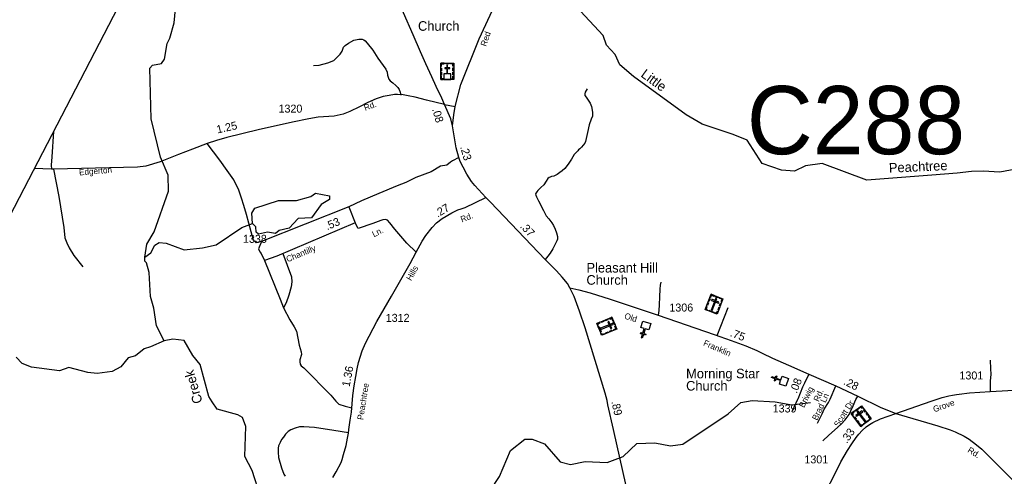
# Model space of a CAD drawing. Extents: x 2220236 to 2384410, y 720751 to 894131.
# Drawn here: x 2251963 to 2267338, y 812295 to 819432 of the extents above; entities that cross this region are included whole.
import ezdxf

# ---------------------------------------------------------------- set-up
doc = ezdxf.new("R2010")
doc.units = 0
for name, color, linetype in [('Exist Boundary Political CountyLine', 7, 'Continuous'), ('Exist Cultural Cemetery CELL', 7, 'Continuous'), ('Exist Cultural Church CELL', 7, 'Continuous'), ('Exist Cultural Church Label', 7, 'Continuous'), ('Exist Cultural Church with Cemetery CELL', 7, 'Continuous'), ('Exist Cultural Church with Cemetery Label', 7, 'Continuous'), ('Exist Hydrographic Creek Single Shore', 7, 'Continuous'), ('Exist Hydrographic Creek Single Shore Label', 7, 'Continuous'), ('Exist Hydrographic Misc Water Feature', 7, 'Continuous'), ('Exist Hydrographic Pond Under 1500 Sq Ft', 7, 'Continuous'), ('Exist Road Non-System Type 51', 7, 'Continuous'), ('Exist Road Non-System Type 51 Label', 7, 'Continuous'), ('Exist Road Primary NC Attributed', 7, 'Continuous'), ('Exist Road Primary NC Service Mileage Hundredths English Label', 7, 'Continuous'), ('Exist Road Secondary Mileage Hundredths English Label', 7, 'Continuous'), ('Exist Road Secondary Structure Culvert Number Label', 7, 'Continuous'), ('Exist Road Secondary Type 51 Attributed', 7, 'Continuous'), ('Exist Road Secondary Type 51 Label', 7, 'Continuous'), ('Exist Road Secondary Type 51 Number Label', 7, 'Continuous')]:
    doc.layers.add(name, color=color, linetype=linetype)

msp = doc.modelspace()

# ---------------------------------------------------------------- linework, layer by layer
at = {"layer": 'Exist Boundary Political CountyLine'}
msp.add_lwpolyline([(2293118, 894131), (2291904, 891776), (2258822, 829665), (2255410, 823324), (2242089, 797599), (2231460, 775981), (2225011, 762953), (2220576, 753519)], dxfattribs=at)
at = {"layer": 'Exist Cultural Cemetery CELL'}
for points in [[(2262760, 815140), (2262945, 815067), (2262852, 814830), (2262666, 814903)], [(2262744, 815100), (2262755, 815096), (2262766, 815125), (2262804, 815111), (2262808, 815121), (2262760, 815140)], [(2262692, 814968), (2262708, 815008), (2262719, 815004), (2262703, 814964)], [(2262717, 815031), (2262733, 815071), (2262743, 815067), (2262727, 815027)], [(2262851, 815073), (2262833, 815080), (2262759, 814891), (2262776, 814884)], [(2262773, 815062), (2262766, 815044), (2262876, 815001), (2262882, 815019)], [(2262829, 815113), (2262877, 815094), (2262873, 815083), (2262825, 815102)], [(2262892, 814963), (2262908, 815003), (2262918, 814999), (2262902, 814959)], [(2262929, 815027), (2262919, 815031), (2262930, 815061), (2262893, 815076), (2262897, 815086), (2262945, 815067)], [(2262697, 814891), (2262701, 814902), (2262681, 814910), (2262696, 814947), (2262685, 814951), (2262666, 814903)], [(2262724, 814893), (2262803, 814862), (2262799, 814851), (2262720, 814882)], [(2262821, 814842), (2262825, 814853), (2262846, 814845), (2262860, 814882), (2262871, 814878), (2262852, 814830)], [(2262868, 814901), (2262883, 814942), (2262894, 814938), (2262878, 814897)], [(2261211, 814780), (2261287, 814596), (2261052, 814499), (2260976, 814683)], [(2260989, 814652), (2260999, 814657), (2260991, 814677), (2261028, 814692), (2261024, 814703), (2260976, 814683)], [(2261226, 814668), (2261219, 814685), (2261031, 814608), (2261038, 814591)], [(2261041, 814709), (2261081, 814726), (2261085, 814715), (2261045, 814699)], [(2261103, 814735), (2261143, 814752), (2261147, 814741), (2261107, 814725)], [(2261164, 814716), (2261147, 814709), (2261192, 814600), (2261209, 814607)], [(2261171, 814763), (2261176, 814753), (2261205, 814765), (2261221, 814728), (2261231, 814732), (2261211, 814780)], [(2261240, 814711), (2261259, 814663), (2261249, 814659), (2261229, 814707)], [(2261009, 814634), (2261041, 814556), (2261030, 814551), (2260998, 814630)], [(2261039, 814529), (2261050, 814534), (2261058, 814513), (2261096, 814529), (2261100, 814518), (2261052, 814499)], [(2261114, 814537), (2261154, 814553), (2261159, 814543), (2261119, 814526)], [(2261175, 814562), (2261215, 814578), (2261220, 814568), (2261180, 814551)], [(2261247, 814579), (2261243, 814590), (2261273, 814602), (2261257, 814639), (2261268, 814644), (2261287, 814596)], [(2264947, 813278), (2265107, 813397), (2265259, 813193), (2265099, 813074)], [(2264973, 813243), (2264982, 813250), (2264963, 813276), (2264995, 813300), (2264989, 813309), (2264947, 813278)], [(2265006, 813322), (2265048, 813353), (2265055, 813344), (2265013, 813313)], [(2265020, 813248), (2265031, 813233), (2265126, 813303), (2265115, 813318)], [(2265052, 813320), (2265037, 813309), (2265158, 813146), (2265173, 813157)], [(2265133, 813362), (2265123, 813355), (2265104, 813381), (2265072, 813357), (2265065, 813366), (2265107, 813397)], [(2265167, 813297), (2265141, 813331), (2265150, 813338), (2265176, 813303)], [(2265017, 813184), (2264991, 813219), (2265000, 813225), (2265026, 813191)], [(2265057, 813130), (2265031, 813165), (2265040, 813171), (2265066, 813137)], [(2265138, 813117), (2265206, 813168), (2265213, 813159), (2265145, 813108)], [(2265206, 813244), (2265180, 813278), (2265190, 813285), (2265215, 813251)], [(2265232, 813173), (2265225, 813182), (2265243, 813195), (2265219, 813228), (2265228, 813234), (2265259, 813193)], [(2265125, 813094), (2265118, 813103), (2265101, 813090), (2265077, 813122), (2265068, 813115), (2265099, 813074)]]:
    msp.add_lwpolyline(points, close=True, dxfattribs=at)
at = {"layer": 'Exist Cultural Church CELL'}
for points in [[(2261785, 814582), (2261730, 814598), (2261708, 814526), (2261738, 814516), (2261734, 814501), (2261703, 814510), (2261685, 814453), (2261670, 814458), (2261688, 814515), (2261657, 814524), (2261662, 814540), (2261692, 814530), (2261715, 814603), (2261660, 814620), (2261691, 814722), (2261816, 814683)], [(2263827, 813736), (2263844, 813790), (2263772, 813814), (2263762, 813783), (2263747, 813788), (2263757, 813819), (2263700, 813838), (2263705, 813853), (2263762, 813834), (2263772, 813864), (2263787, 813859), (2263777, 813829), (2263849, 813805), (2263868, 813860), (2263969, 813826), (2263928, 813702)]]:
    msp.add_lwpolyline(points, close=True, dxfattribs=at)
at = {"layer": 'Exist Cultural Church with Cemetery CELL'}
for points in [[(2258541, 818750), (2258740, 818750), (2258740, 818495), (2258541, 818495)], [(2258541, 818707), (2258552, 818707), (2258552, 818739), (2258593, 818739), (2258593, 818750), (2258541, 818750)], [(2258541, 818633), (2258541, 818676), (2258552, 818676), (2258552, 818633)], [(2258584, 818495), (2258696, 818495), (2258696, 818586), (2258645, 818586), (2258645, 818668), (2258678, 818668), (2258678, 818679), (2258645, 818679), (2258645, 818721), (2258634, 818721), (2258634, 818679), (2258600, 818679), (2258600, 818668), (2258634, 818668), (2258634, 818586), (2258584, 818586)], [(2258615, 818750), (2258667, 818750), (2258667, 818739), (2258615, 818739)], [(2258740, 818707), (2258729, 818707), (2258729, 818739), (2258688, 818739), (2258688, 818750), (2258740, 818750)], [(2258728, 818634), (2258728, 818677), (2258740, 818677), (2258740, 818634)], [(2258541, 818565), (2258541, 818609), (2258552, 818609), (2258552, 818565)], [(2258574, 818495), (2258574, 818507), (2258552, 818507), (2258552, 818547), (2258541, 818547), (2258541, 818495)], [(2258707, 818495), (2258707, 818507), (2258729, 818507), (2258729, 818547), (2258740, 818547), (2258740, 818495)], [(2258728, 818568), (2258728, 818611), (2258740, 818611), (2258740, 818568)]]:
    msp.add_lwpolyline(points, close=True, dxfattribs=at)
at = {"layer": 'Exist Hydrographic Creek Single Shore'}
for points in [[(2267515, 817094), (2267266, 817049), (2267007, 817065), (2266826, 817058), (2266603, 817034), (2266206, 817003), (2265193, 816922), (2264491, 817182), (2264233, 817148), (2264059, 817063), (2263859, 817077), (2263558, 817182), (2263321, 817548), (2263104, 817637), (2262619, 817798), (2262368, 817945), (2261546, 818545), (2261336, 818727), (2261260, 818886), (2261125, 819033), (2261074, 819182), (2260720, 819563), (2260639, 819805), (2260572, 820111)], [(2253919, 815722), (2253950, 815921), (2254065, 816115), (2254285, 816750), (2254283, 817000), (2254164, 817281), (2254018, 817881), (2253995, 818672), (2254036, 818720), (2254177, 818747), (2254227, 818815), (2254266, 819057), (2254308, 819141), (2254373, 819383), (2254413, 819770), (2254338, 820018), (2254346, 820046), (2254346, 820046)], [(2254221, 814410), (2254102, 814648), (2254058, 814925), (2254007, 815106), (2253987, 815481), (2253944, 815629), (2253919, 815656), (2253919, 815722)], [(2254221, 814410), (2254005, 814316), (2253905, 814288), (2253773, 814180), (2253657, 814146), (2253541, 814004), (2253408, 813935), (2253175, 813900), (2253025, 813916), (2252733, 813998), (2252584, 813945), (2252150, 814000), (2252000, 814056), (2251907, 814156)], [(2255866, 810797), (2255954, 811274), (2255951, 811606), (2255908, 811748), (2255723, 811981), (2255595, 812387), (2255477, 812603), (2255492, 813073), (2255440, 813212), (2255370, 813255), (2255047, 813342), (2254969, 813458), (2254916, 813540), (2254783, 814043), (2254666, 814183), (2254534, 814420), (2254356, 814438), (2254221, 814410)]]:
    msp.add_lwpolyline(points, dxfattribs=at)
at = {"layer": 'Exist Hydrographic Misc Water Feature'}
for points in [[(2253919, 815722), (2254010, 815789), (2254075, 815905), (2254142, 815950), (2254250, 815941), (2254534, 815837), (2254817, 815864), (2255033, 815915), (2255431, 816186), (2255597, 816244)], [(2258986, 811359), (2259316, 812077), (2259455, 812294), (2259627, 812697), (2259850, 812873), (2259967, 812874), (2260159, 812801), (2260403, 812521), (2260562, 812481), (2260795, 812526), (2261136, 812512), (2261385, 812605), (2261600, 812807), (2261883, 812818), (2262125, 812770), (2262316, 812796), (2263028, 813270), (2263226, 813446), (2263401, 813482), (2263760, 813461), (2264018, 813414), (2264309, 813450)]]:
    msp.add_lwpolyline(points, dxfattribs=at)
at = {"layer": 'Exist Hydrographic Pond Under 1500 Sq Ft'}
msp.add_lwpolyline([(2255597, 816244), (2255587, 816409), (2255637, 816486), (2256002, 816607), (2256285, 816607), (2256510, 816668), (2256584, 816719), (2256801, 816679), (2256802, 816620), (2256669, 816544), (2256521, 816334), (2256313, 816325), (2256172, 816174), (2256014, 816137), (2255957, 816089), (2255831, 816112), (2255690, 816079), (2255657, 816112), (2255648, 816194), (2255597, 816244)], dxfattribs=at)
at = {"layer": 'Exist Road Non-System Type 51'}
for p, q in [((2258594, 818108), (2258764, 818072)), ((2257103, 816505), (2255740, 815964)), ((2257103, 816505), (2257202, 816257)), ((2263020, 814926), (2262847, 814488))]:
    msp.add_line(p, q, dxfattribs=at)
for points in [[(2256549, 818716), (2256640, 818720), (2256777, 818756), (2256866, 818794), (2256912, 818835), (2256969, 818893), (2256997, 818938), (2257009, 818972), (2257021, 819004), (2257047, 819030), (2257096, 819065), (2257181, 819111), (2257257, 819129), (2257282, 819127), (2257312, 819125), (2257336, 819115), (2257356, 819101), (2257388, 819063), (2257477, 818954), (2257556, 818831), (2257637, 818716), (2257683, 818657), (2257699, 818613), (2257709, 818565), (2257715, 818534), (2257729, 818500), (2257750, 818478), (2257788, 818444), (2257838, 818401), (2257867, 818371), (2257891, 818339), (2257905, 818300), (2257917, 818254)], [(2260823, 818349), (2260793, 818298), (2260788, 818273), (2260789, 818247), (2260808, 818221), (2260840, 818175), (2260871, 818128), (2260893, 818075), (2260903, 818018), (2260906, 817981), (2260908, 817949), (2260905, 817922), (2260889, 817875), (2260857, 817788), (2260829, 817667), (2260799, 817529), (2260788, 817503), (2260763, 817469), (2260737, 817437), (2260710, 817412), (2260691, 817399), (2260676, 817384), (2260623, 817324), (2260580, 817250), (2260529, 817172), (2260478, 817104), (2260435, 817067), (2260399, 817042), (2260355, 817012), (2260304, 816987), (2260269, 816978), (2260246, 816968), (2260229, 816965), (2260210, 816948), (2260184, 816910), (2260146, 816851), (2260099, 816808), (2260055, 816761), (2260036, 816740), (2260027, 816723), (2260019, 816708), (2260021, 816691), (2260033, 816664), (2260065, 816602), (2260144, 816449), (2260184, 816368), (2260225, 816317), (2260274, 816257), (2260299, 816213), (2260325, 816160), (2260346, 816102), (2260361, 816045), (2260363, 816003), (2260353, 815975), (2260327, 815923), (2260287, 815851), (2260244, 815782), (2260210, 815734), (2260170, 815681)], [(2252490, 817685), (2252463, 817287), (2252453, 817157), (2252459, 817095)], [(2255740, 815964), (2255693, 815956), (2255657, 815945), (2255647, 815955), (2255613, 815981), (2255506, 816386), (2255465, 816527), (2255429, 816644), (2255386, 816766), (2255309, 816928), (2255202, 817075), (2255090, 817238), (2254890, 817497)], [(2258822, 817278), (2258723, 817227), (2258691, 817207), (2258632, 817158), (2258535, 817143), (2258389, 817056), (2258150, 816966), (2257992, 816889), (2257860, 816836), (2257572, 816716), (2257301, 816598), (2257103, 816505)], [(2252490, 817096), (2252575, 816666), (2252652, 816185), (2252667, 816021), (2252697, 815944), (2252734, 815864), (2252810, 815744), (2252951, 815567)], [(2255740, 815964), (2255693, 815850), (2255713, 815805), (2255734, 815775), (2255786, 815670)], [(2256074, 815777), (2256206, 815415), (2256215, 815334), (2256203, 815258), (2256166, 815127), (2256125, 815008), (2256082, 814930)], [(2255786, 815670), (2256032, 815066), (2256082, 814930)], [(2261973, 815330), (2261963, 815283), (2261960, 815221), (2261956, 815102), (2261948, 814973), (2261941, 814888), (2261931, 814811)], [(2256082, 814930), (2256183, 814740), (2256247, 814630), (2256286, 814564), (2256327, 814343), (2256356, 814243), (2256363, 814199), (2256337, 814117), (2256337, 814083), (2256345, 814050), (2256359, 814022), (2256401, 813989), (2256823, 813565), (2256899, 813468), (2256947, 813422), (2257044, 813390), (2257148, 813365)], [(2267119, 814110), (2267124, 813974), (2267125, 813894), (2267118, 813784), (2267116, 813621)], [(2264419, 813127), (2264492, 813272), (2264525, 813344), (2264594, 813447), (2264618, 813499), (2264705, 813708)], [(2264112, 813503), (2264108, 813494), (2264024, 813311)], [(2264502, 812849), (2264600, 812939), (2264687, 813015), (2264794, 813115), (2264853, 813179), (2264885, 813221), (2264913, 813262), (2264941, 813317), (2264975, 813395), (2265021, 813495), (2265051, 813549)], [(2257096, 812976), (2256867, 813012), (2256566, 813056), (2256399, 813068), (2256331, 813070), (2256265, 813050), (2256196, 813019), (2256153, 812994), (2256116, 812953), (2256081, 812907), (2256052, 812868), (2256031, 812822), (2256007, 812771), (2256000, 812734), (2256000, 812672), (2256007, 812589), (2256050, 812430), (2256089, 812329), (2256107, 812297)]]:
    msp.add_lwpolyline(points, dxfattribs=at)
at = {"layer": 'Exist Road Primary NC Attributed'}
for points in [[(2258594, 818108), (2258553, 818205), (2258468, 818389), (2258398, 818536), (2258303, 818741), (2258224, 818931), (2258106, 819192), (2257956, 819536), (2257827, 819807), (2257755, 819945), (2257690, 820071), (2257684, 820085), (2257625, 820198), (2257577, 820279), (2257494, 820402), (2257395, 820554), (2256862, 821346), (2256428, 821929), (2256084, 822410), (2255806, 822793), (2255425, 823350)], [(2258724, 817770), (2258694, 817880), (2258594, 818108)], [(2259244, 816654), (2259071, 816839), (2259017, 816904), (2258946, 817019), (2258887, 817129), (2258840, 817216), (2258822, 817278), (2258778, 817427), (2258724, 817770)], [(2260553, 815242), (2260515, 815306), (2260434, 815409), (2260345, 815504), (2260170, 815681), (2259314, 816580), (2259244, 816654)], [(2261803, 810731), (2261771, 810808), (2261740, 810901), (2261704, 811037), (2261665, 811162), (2261628, 811324), (2261570, 811541), (2261526, 811727), (2261236, 813027), (2261148, 813411), (2261136, 813482), (2261107, 813594), (2260791, 814615), (2260703, 814878), (2260619, 815103), (2260553, 815242)]]:
    msp.add_lwpolyline(points, dxfattribs=at)
at = {"layer": 'Exist Road Secondary Type 51 Attributed'}
for points in [[(2258724, 817770), (2258744, 817942), (2258762, 818074), (2258851, 818417), (2259140, 819134), (2259583, 820103), (2259652, 820235), (2259962, 820814)], [(2258594, 818108), (2258315, 818172), (2258137, 818222), (2258029, 818242), (2257950, 818258), (2257864, 818260), (2257814, 818260), (2257735, 818249), (2257641, 818232), (2257531, 818195), (2257397, 818135), (2257271, 818071), (2257120, 817996), (2257015, 817956), (2256874, 817924), (2256623, 817907), (2256478, 817882), (2256224, 817832), (2255688, 817712), (2255198, 817592), (2255038, 817542), (2254890, 817497), (2254662, 817406), (2254443, 817325), (2254157, 817211), (2253932, 817141), (2253804, 817124), (2252490, 817096), (2252459, 817095), (2252191, 817107)], [(2258156, 815799), (2258249, 815968), (2258307, 816061), (2258404, 816186), (2258474, 816256), (2258559, 816322), (2258710, 816413), (2258807, 816459), (2258857, 816473), (2258921, 816497), (2259244, 816654)], [(2258156, 815799), (2258009, 815941), (2257820, 816155), (2257744, 816256), (2257707, 816297), (2257674, 816306), (2257632, 816304), (2257603, 816295), (2257475, 816246), (2257248, 816168), (2257202, 816257), (2255978, 815736), (2255786, 815670)], [(2256853, 812274), (2256906, 812367), (2256981, 812512), (2256997, 812558), (2257022, 812637), (2257061, 812775), (2257080, 812893), (2257095, 812969), (2257105, 813025), (2257123, 813171), (2257142, 813297), (2257165, 813556), (2257187, 813707), (2257210, 813856), (2257233, 813974), (2257252, 814075), (2257312, 814256), (2257363, 814378), (2257539, 814714), (2257767, 815113), (2258058, 815623), (2258156, 815799)], [(2260553, 815242), (2260692, 815211), (2260872, 815163), (2261185, 815066), (2261931, 814811), (2262809, 814512), (2263071, 814419), (2263300, 814332), (2263471, 814259), (2263558, 814222), (2263720, 814142), (2263969, 814031), (2264287, 813892)], [(2264287, 813892), (2264217, 813750), (2264186, 813689), (2264112, 813503)], [(2264287, 813892), (2264705, 813708), (2265051, 813549), (2265411, 813369), (2265529, 813322), (2265645, 813279)], [(2265645, 813279), (2266193, 813470), (2266365, 813527), (2266469, 813554), (2266531, 813564), (2266589, 813575), (2266632, 813581), (2266792, 813601), (2267116, 813621), (2267952, 813669)], [(2264536, 812029), (2264709, 812360), (2264787, 812519), (2264887, 812696), (2264956, 812801), (2265025, 812901), (2265067, 812954), (2265118, 813012), (2265182, 813069), (2265231, 813107), (2265283, 813138), (2265406, 813193), (2265645, 813279)], [(2265645, 813279), (2266297, 813085), (2266491, 813023), (2266570, 812992), (2266710, 812921), (2266787, 812874), (2266903, 812789), (2266984, 812720), (2267057, 812648), (2267182, 812520), (2267557, 812145)]]:
    msp.add_lwpolyline(points, dxfattribs=at)

# ---------------------------------------------------------------- texts
at = {"layer": 'Exist Cultural Church Label'}
for s, p in [('Pleasant Hill', (2260813, 815480)), ('Church', (2260813, 815289)), ('Morning Star', (2262369, 813826)), ('Church', (2262369, 813635))]:
    msp.add_text(s, height=150, dxfattribs=at).set_placement(p)
at = {"layer": 'Exist Cultural Church with Cemetery Label'}
msp.add_text('Church', height=150, dxfattribs=at).set_placement((2258183, 819258))
at = {"layer": 'Exist Hydrographic Creek Single Shore Label'}
for s, rotation, p in [('Little', 323.8293, (2261650, 818550)), ('Peachtree', 2.5123, (2265539, 817040)), ('Creek', 105.6709, (2254820, 813454))]:
    msp.add_text(s, height=150, rotation=rotation, dxfattribs=at).set_placement(p)
at = {"layer": 'Exist Road Non-System Type 51 Label'}
for s, rotation, p in [('Brad Ln', 65.0531, (2264416, 813161)), ('Scott Dr', 57.6252, (2264749, 813056))]:
    msp.add_text(s, height=95, rotation=rotation, dxfattribs=at).set_placement(p)
at = {"layer": 'Exist Road Primary NC Service Mileage Hundredths English Label'}
for s, rotation, p in [('.08', 286.2505, (2258401, 818032)), ('.23', 286.2505, (2258839, 817442)), ('.37', 313.6449, (2259767, 816194)), ('.89', 282.8517, (2261201, 813461))]:
    msp.add_text(s, height=125, rotation=rotation, dxfattribs=at).set_placement(p)
at = {"layer": 'Exist Road Secondary Mileage Hundredths English Label'}
for s, rotation, p in [('1.25', 12.6173, (2255052, 817652)), ('.27', 31.0953, (2258489, 816337)), ('.53', 23.0441, (2256764, 816139)), ('.75', 338.8212, (2263046, 814489)), ('1.36', 79.0839, (2257114, 813686)), ('.08', 68.1546, (2264096, 813583)), ('.28', 333.321, (2264816, 813737)), ('.33', 55.5277, (2264880, 812800))]:
    msp.add_text(s, height=125, rotation=rotation, dxfattribs=at).set_placement(p)
at = {"layer": 'Exist Road Secondary Structure Culvert Number Label'}
msp.add_text('C288', height=1066.3, dxfattribs=at).set_placement((2263317, 817329))
at = {"layer": 'Exist Road Secondary Type 51 Label'}
for s, rotation, p in [('Red', 71.3489, (2259246, 819006)), ('Rd.', 20.6232, (2257359, 818006)), ('Edgerton', 4.7304, (2252894, 816997)), ('Rd.', 20.6232, (2258868, 816262)), ('Ln.', 27.5868, (2257496, 816029)), ('Chantilly', 22.7134, (2256148, 815639)), ('Hills', 60.5899, (2258075, 815343)), ('Old', 342.7598, (2261397, 814762)), ('Franklin', 336.6205, (2262629, 814344)), ('Peachtree', 80.9408, (2257326, 813171)), ('Briwig', 63.3244, (2264209, 813358)), ('Rd.', 65.2697, (2264439, 813452)), ('Grove', 19.8162, (2266245, 813294)), ('Rd.', 328.3061, (2266754, 812679))]:
    msp.add_text(s, height=95, rotation=rotation, dxfattribs=at).set_placement(p)
at = {"layer": 'Exist Road Secondary Type 51 Number Label'}
for s, p in [('1320', (2256005, 817979)), ('1338', (2255450, 815944)), ('1306', (2262108, 814870)), ('1312', (2257679, 814709)), ('1301', (2266637, 813809)), ('1339', (2263721, 813293)), ('1301', (2264216, 812497))]:
    msp.add_text(s, height=125, dxfattribs=at).set_placement(p)

doc.saveas('drawing.dxf')
